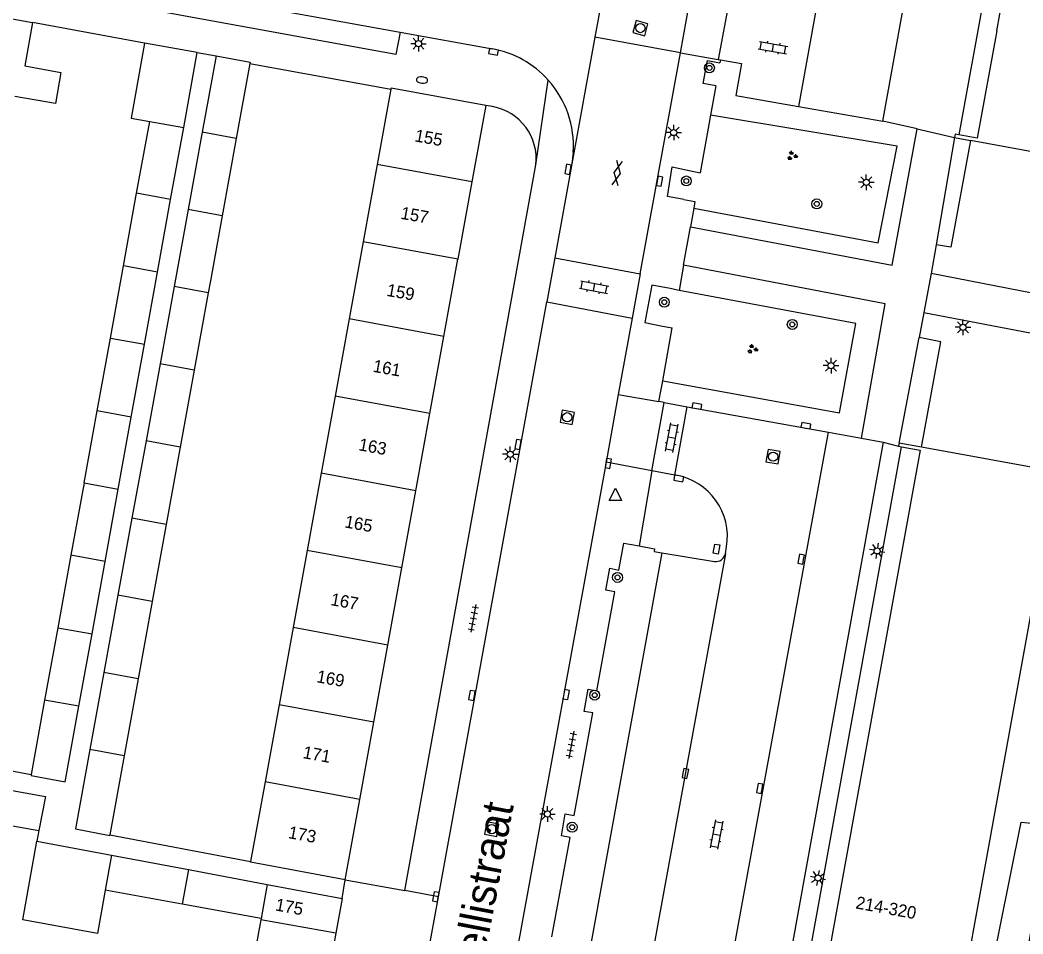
# Model space of a CAD drawing. Extents: x 132999 to 136000, y 398499 to 400501.
# Drawn here: x 133481.1 to 133561.9, y 399947.5 to 400021 of the extents above; entities that cross this region are included whole.
import ezdxf

# ---------------------------------------------------------------- set-up
doc = ezdxf.new("R2010")
doc.units = 0
for name, color, linetype in [('gg-afsc-erfafscheiding', 7, 'Continuous'), ('gg-afsc-muur', 7, 'Continuous'), ('gg-anno-huisnummerreeks BGT', 7, 'Continuous'), ('gg-anno-openbare ruimte label', 7, 'Continuous'), ('gg-bbg-bijgebouw', 7, 'Continuous'), ('gg-bbg-gedigitaliseerde bebouwing', 7, 'Continuous'), ('gg-bbg-gedigitaliseerde bijgebouw', 7, 'Continuous'), ('gg-bbg-hoofdgebouw', 7, 'Continuous'), ('gg-bbg-onder overbouw', 7, 'Continuous'), ('gg-bbg-pand overbouw', 7, 'Continuous'), ('gg-bbg-tussenscheiding', 7, 'Continuous'), ('gg-knt-verharding', 7, 'Continuous'), ('gg-knt-verharding nz', 7, 'Continuous'), ('gt-grn-groengrens', 7, 'Continuous'), ('gt-grn-vlakafsluiter', 7, 'Continuous'), ('gt-grn-weggrens', 7, 'Continuous'), ('gt-symb-boom', 7, 'Continuous'), ('gt-symb-brandkraan', 7, 'Continuous'), ('gt-symb-gesloten verharding', 7, 'Continuous'), ('gt-symb-groenvak', 7, 'Continuous'), ('gt-symb-klinker verharding', 7, 'Continuous'), ('gt-symb-kolk', 7, 'Continuous'), ('gt-symb-kolk center center', 7, 'Continuous'), ('gt-symb-lichtmast', 7, 'Continuous'), ('gt-symb-rioolschacht', 7, 'Continuous'), ('gt-symb-tegel verharding', 7, 'Continuous'), ('gt-symb-waterafsluiter', 7, 'Continuous')]:
    doc.layers.add(name, color=color, linetype=linetype)

# ---------------------------------------------------------------- blocks, each defined once
blk = doc.blocks.new('gt0-LMAST')
at = {"layer": 'gt-symb-lichtmast'}
for p, q in [((-0.182, 0.173), (-0.447, 0.438)), ((-0.005, 0.246), (-0.005, 0.621)), ((0.172, 0.173), (0.437, 0.438)), ((-0.255, -0.004), (-0.63, -0.004)), ((-0.182, -0.181), (-0.447, -0.446)), ((-0.005, -0.254), (-0.005, -0.629)), ((0.437, -0.446), (0.172, -0.181)), ((0.245, -0.004), (0.62, -0.004))]:
    blk.add_line(p, q, dxfattribs=at)
blk.add_circle((-0.005, -0.004), 0.25, dxfattribs=at)
blk = doc.blocks.new('gt0-KOLK')
at = {"layer": 'gt-symb-kolk'}
blk.add_lwpolyline([(0, 0), (0.375, 0), (0.375, 0.4), (-0.375, 0.4), (-0.375, 0), (0, 0)], dxfattribs=at)
blk = doc.blocks.new('gt0-RS')
at = {"layer": 'gt-symb-rioolschacht'}
blk.add_lwpolyline([(-0.5, -0.5), (0.5, -0.5), (0.5, 0.5), (-0.5, 0.5)], close=True, dxfattribs=at)
blk.add_circle((0, 0), 0.375, dxfattribs=at)
blk = doc.blocks.new('gt0-BOOM')
at = {"layer": 'gt-symb-boom'}
for radius in [0.4, 0.2]:
    blk.add_circle((0, 0), radius, dxfattribs=at)
blk = doc.blocks.new('gt0-KL1')
at = {"layer": 'gt-symb-klinker verharding'}
for p, q in [((-1.15, 0.3), (1.15, 0.3)), ((-1, -0.3), (-1, 0.3)), ((-0.5, 0.3), (-0.5, 0.45)), ((0, -0.3), (0, 0.3)), ((0.5, 0.3), (0.5, 0.45)), ((1, -0.3), (1, 0.3)), ((-1.15, -0.3), (1.15, -0.3)), ((-0.5, -0.45), (-0.5, -0.3)), ((0.5, -0.45), (0.5, -0.3))]:
    blk.add_line(p, q, dxfattribs=at)
blk = doc.blocks.new('gt0-BR')
at = {"layer": 'gt-symb-brandkraan'}
for centre, radius, start, end in [((-0.244, 0), 0.206, 107.56694, 252.43307), ((0.599, -2.664), 3, 106.89205, 107.56694), ((0, -0.691), 0.938, 73.10799, 106.89205), ((-0.599, -2.664), 3, 72.43309, 73.10799), ((0.244, 0), 0.206, 287.56695, 72.43309), ((0.599, 2.664), 3, 252.43307, 253.10797), ((0, 0.691), 0.938, 253.10797, 286.89206), ((-0.599, 2.664), 3, 286.89206, 287.56695)]:
    blk.add_arc(centre, radius, start, end, dxfattribs=at)
blk = doc.blocks.new('gt0-GRVAK')
at = {"layer": 'gt-symb-groenvak'}
for p, q in [((-0.11, 0.189), (-0.228, 0.24)), ((-0.182, 0.153), (0.088, 0.153)), ((-0.091, 0.211), (-0.156, 0.322)), ((-0.047, 0.214), (-0.047, 0.393)), ((-0.004, 0.211), (0.061, 0.322)), ((0.015, 0.189), (0.133, 0.24)), ((0.262, -0.052), (0.197, 0.059)), ((0.305, -0.049), (0.305, 0.13)), ((0.349, -0.052), (0.414, 0.059)), ((-0.245, -0.228), (-0.363, -0.177)), ((-0.318, -0.264), (-0.047, -0.264)), ((-0.226, -0.206), (-0.291, -0.095)), ((-0.183, -0.203), (-0.183, -0.024)), ((-0.139, -0.206), (-0.074, -0.095)), ((-0.12, -0.228), (-0.002, -0.177)), ((0.243, -0.074), (0.125, -0.023)), ((0.17, -0.11), (0.441, -0.11)), ((0.368, -0.074), (0.486, -0.023))]:
    blk.add_line(p, q, dxfattribs=at)
blk = doc.blocks.new('gt0-GESVH1')
at = {"layer": 'gt-symb-gesloten verharding'}
for p, q in [((-0.992, -0.261), (0.008, 0.239)), ((0.008, -0.261), (-0.992, 0.239)), ((0.008, 0.239), (1.008, -0.261)), ((1.008, 0.239), (0.008, -0.261))]:
    blk.add_line(p, q, dxfattribs=at)
blk = doc.blocks.new('gt0-TEG1')
at = {"layer": 'gt-symb-tegel verharding'}
for p, q in [((-1.125, 0), (1.125, 0)), ((-0.9, -0.25), (-0.9, 0.25)), ((-0.45, -0.25), (-0.45, 0.25)), ((0, -0.25), (0, 0.25)), ((0.45, -0.25), (0.45, 0.25)), ((0.9, -0.25), (0.9, 0.25))]:
    blk.add_line(p, q, dxfattribs=at)
blk = doc.blocks.new('gt0-WAFSL')
at = {"layer": 'gt-symb-waterafsluiter'}
for p, q in [((-0.5, -0.333), (0, 0.667)), ((0, 0.667), (0.5, -0.333)), ((0.5, -0.333), (-0.5, -0.333))]:
    blk.add_line(p, q, dxfattribs=at)
blk = doc.blocks.new('gt0-KOLKCC')
at = {"layer": 'gt-symb-kolk center center'}
blk.add_lwpolyline([(-0.375, 0.2), (0.375, 0.2), (0.375, -0.2), (-0.375, -0.2)], close=True, dxfattribs=at)

msp = doc.modelspace()

# ---------------------------------------------------------------- linework, layer by layer
at = {"layer": 'gg-afsc-erfafscheiding'}
for p, q in [((133471.48, 399962.232), (133481.992, 399960.3)), ((133482.615, 399955.785), (133482.465, 399954.928)), ((133488.339, 399955.42), (133499.669, 399953.292))]:
    msp.add_line(p, q, dxfattribs=at)
at = {"layer": 'gg-afsc-muur'}
for p, q in [((133491.11, 400019.138), (133482.107, 400020.791)), ((133499.601, 400017.511), (133510.951, 400015.431))]:
    msp.add_line(p, q, dxfattribs=at)
at = {"layer": 'gg-bbg-bijgebouw'}
for p, q in [((133495.37, 400018.379), (133491.11, 400019.138)), ((133494.278, 400012.35), (133495.37, 400018.379)), ((133496.88, 400018.11), (133495.764, 400011.974)), ((133493.228, 400006.556), (133494.278, 400012.35)), ((133495.764, 400011.974), (133494.634, 400005.763)), ((133492.169, 400000.71), (133493.228, 400006.556)), ((133494.634, 400005.763), (133493.504, 399999.552)), ((133491.118, 399994.904), (133492.169, 400000.71)), ((133493.504, 399999.552), (133492.374, 399993.342)), ((133490.056, 399989.04), (133491.118, 399994.904)), ((133492.374, 399993.342), (133491.244, 399987.131)), ((133489.007, 399983.252), (133490.056, 399989.04)), ((133491.244, 399987.131), (133490.114, 399980.921)), ((133487.953, 399977.43), (133489.007, 399983.252)), ((133490.114, 399980.921), (133488.984, 399974.71)), ((133486.895, 399971.593), (133487.953, 399977.43)), ((133488.984, 399974.71), (133487.855, 399968.499)), ((133485.842, 399965.777), (133486.895, 399971.593)), ((133487.855, 399968.499), (133486.725, 399962.288)), ((133482.465, 399954.928), (133488.461, 399953.801)), ((133488.461, 399953.801), (133494.653, 399952.637)), ((133494.653, 399952.637), (133500.991, 399951.445)), ((133500.991, 399951.445), (133507.03, 399950.31)), ((133507.03, 399950.31), (133506.519, 399947.52)), ((133506.519, 399947.52), (133505.984, 399944.596))]:
    msp.add_line(p, q, dxfattribs=at)
for points in [[(133496.88, 400018.11), (133499.621, 400017.622), (133499.601, 400017.511)], [(133481.992, 399960.3), (133481.985, 399960.209), (133484.741, 399959.7), (133485.842, 399965.777)], [(133486.725, 399962.288), (133485.563, 399955.903), (133488.33, 399955.371), (133488.339, 399955.42)], [(133476.861, 399959.653), (133483.14, 399958.518), (133482.615, 399955.785)], [(133487.966, 399950.973), (133487.336, 399947.497), (133481.317, 399948.587), (133482.465, 399954.928)]]:
    msp.add_lwpolyline(points, dxfattribs=at)
at = {"layer": 'gg-bbg-gedigitaliseerde bebouwing'}
for p, q in [((133510.951, 400015.431), (133509.851, 400009.375)), ((133483.942, 400014.272), (133480.689, 400014.841)), ((133509.851, 400009.375), (133508.724, 400003.163)), ((133508.724, 400003.163), (133507.596, 399996.953)), ((133507.596, 399996.953), (133506.468, 399990.741)), ((133506.468, 399990.741), (133505.341, 399984.53)), ((133505.341, 399984.53), (133504.213, 399978.32)), ((133504.213, 399978.32), (133503.085, 399972.108)), ((133503.085, 399972.108), (133501.958, 399965.898)), ((133501.958, 399965.898), (133500.83, 399959.686)), ((133500.83, 399959.686), (133499.669, 399953.292))]:
    msp.add_line(p, q, dxfattribs=at)
at = {"layer": 'gg-bbg-gedigitaliseerde bijgebouw'}
for p, q in [((133499.601, 400017.511), (133498.506, 400011.468)), ((133490.49, 400007.058), (133491.539, 400012.847)), ((133498.506, 400011.468), (133497.38, 400005.256)), ((133489.431, 400001.211), (133490.49, 400007.058)), ((133497.38, 400005.256), (133496.427, 400000)), ((133488.375, 399995.399), (133489.431, 400001.211)), ((133496.427, 400000), (133496.254, 399999.045)), ((133496.254, 399999.045), (133495.126, 399992.833)), ((133487.31, 399989.544), (133488.375, 399995.399)), ((133495.126, 399992.833), (133493.999, 399986.623)), ((133486.256, 399983.748), (133487.31, 399989.544)), ((133493.999, 399986.623), (133492.871, 399980.412)), ((133486.256, 399983.748), (133485.198, 399977.928)), ((133492.871, 399980.412), (133491.744, 399974.201)), ((133485.198, 399977.928), (133484.136, 399972.09)), ((133491.744, 399974.201), (133490.616, 399967.99)), ((133484.136, 399972.09), (133483.079, 399966.276)), ((133490.616, 399967.99), (133489.489, 399961.778)), ((133483.079, 399966.276), (133481.992, 399960.3)), ((133489.489, 399961.778), (133488.339, 399955.42)), ((133476.361, 399956.891), (133482.615, 399955.785)), ((133494.167, 399949.85), (133487.966, 399950.973)), ((133500.504, 399948.702), (133494.167, 399949.85)), ((133500.484, 399948.59), (133499.963, 399945.664)), ((133500.504, 399948.702), (133500.484, 399948.59))]:
    msp.add_line(p, q, dxfattribs=at)
msp.add_lwpolyline([(133491.11, 400019.138), (133490.037, 400013.115), (133491.539, 400012.847)], dxfattribs=at)
at = {"layer": 'gg-bbg-hoofdgebouw'}
for p, q in [((133474.23, 400022.24), (133482.107, 400020.791)), ((133510.97, 400015.53), (133510.951, 400015.431)), ((133518.6, 400014.13), (133510.97, 400015.53)), ((133518.6, 400014.13), (133517.481, 400007.967)), ((133556.34, 400011.56), (133557.642, 400011.318)), ((133517.481, 400007.967), (133516.354, 400001.756)), ((133515.226, 399995.545), (133516.354, 400001.756)), ((133514.099, 399989.334), (133515.226, 399995.545)), ((133512.972, 399983.123), (133514.099, 399989.334)), ((133551.88, 399986.95), (133551.84, 399986.7)), ((133551.84, 399986.7), (133552.086, 399986.654)), ((133553.683, 399986.622), (133551.88, 399986.95)), ((133511.844, 399976.912), (133512.972, 399983.123)), ((133510.717, 399970.701), (133511.844, 399976.912)), ((133509.59, 399964.49), (133510.717, 399970.701)), ((133508.462, 399958.278), (133509.59, 399964.49)), ((133507.29, 399951.82), (133508.462, 399958.278))]:
    msp.add_line(p, q, dxfattribs=at)
for points in [[(133579.334, 400065.779), (133569.03, 400009.21), (133557.642, 400011.318)], [(133482.107, 400020.791), (133481.482, 400017.303), (133484.381, 400016.78), (133483.942, 400014.272)], [(133556.686, 400011.758), (133556.39, 400011.81), (133556.34, 400011.56)], [(133540.037, 399912.01), (133551.02, 399910.02), (133564.57, 399984.64), (133553.683, 399986.622)], [(133507.29, 399951.82), (133499.659, 399953.242), (133499.669, 399953.292)]]:
    msp.add_lwpolyline(points, dxfattribs=at)
at = {"layer": 'gg-bbg-onder overbouw'}
msp.add_line((133559.746, 400020.137), (133560.557, 400024.584), dxfattribs=at)
for points in [[(133559.746, 400020.137), (133558.17, 400011.5), (133556.686, 400011.758)], [(133552.086, 399986.654), (133553.57, 399986.38), (133542.484, 399925.357)]]:
    msp.add_lwpolyline(points, dxfattribs=at)
at = {"layer": 'gg-bbg-pand overbouw'}
for p, q in [((133570.185, 400085.834), (133556.686, 400011.758)), ((133538.617, 399912.53), (133552.086, 399986.654))]:
    msp.add_line(p, q, dxfattribs=at)
at = {"layer": 'gg-bbg-tussenscheiding'}
for p, q in [((133491.539, 400012.847), (133494.278, 400012.35)), ((133498.506, 400011.468), (133495.764, 400011.974)), ((133517.481, 400007.967), (133509.851, 400009.375)), ((133493.228, 400006.556), (133490.49, 400007.058)), ((133497.38, 400005.256), (133494.634, 400005.763)), ((133516.354, 400001.756), (133508.724, 400003.163)), ((133492.169, 400000.71), (133489.431, 400001.211)), ((133496.254, 399999.045), (133493.504, 399999.552)), ((133515.226, 399995.545), (133507.596, 399996.953)), ((133488.375, 399995.399), (133491.118, 399994.904)), ((133495.126, 399992.833), (133492.374, 399993.342)), ((133514.099, 399989.334), (133506.468, 399990.741)), ((133490.056, 399989.04), (133487.31, 399989.544)), ((133493.999, 399986.623), (133491.244, 399987.131)), ((133512.972, 399983.123), (133505.341, 399984.53)), ((133486.256, 399983.748), (133489.007, 399983.252)), ((133492.871, 399980.412), (133490.114, 399980.921)), ((133511.844, 399976.912), (133504.213, 399978.32)), ((133487.953, 399977.43), (133485.198, 399977.928)), ((133491.744, 399974.201), (133488.984, 399974.71)), ((133484.136, 399972.09), (133486.895, 399971.593)), ((133510.717, 399970.701), (133503.085, 399972.108)), ((133490.616, 399967.99), (133487.855, 399968.499)), ((133485.842, 399965.777), (133483.079, 399966.276)), ((133509.59, 399964.49), (133501.958, 399965.898)), ((133489.489, 399961.778), (133486.725, 399962.288)), ((133508.462, 399958.278), (133500.83, 399959.686)), ((133488.461, 399953.801), (133487.966, 399950.973)), ((133494.653, 399952.637), (133494.167, 399949.85)), ((133500.991, 399951.445), (133500.504, 399948.702)), ((133506.519, 399947.52), (133500.484, 399948.59))]:
    msp.add_line(p, q, dxfattribs=at)
at = {"layer": 'gg-knt-verharding'}
for p, q in [((133550.56, 400012.87), (133555.424, 400039.584)), ((133529.749, 400032.574), (133527.391, 400019.629)), ((133534.282, 400018.373), (133535.015, 400022.396)), ((133538.06, 400021.81), (133537.31, 400017.82)), ((133511.7, 400020.025), (133519.144, 400018.672)), ((133527.391, 400019.629), (133525.534, 400009.435)), ((133531.039, 400000.563), (133534.282, 400018.373)), ((133537.31, 400017.82), (133537.49, 400017.789)), ((133537.49, 400017.789), (133537.45, 400017.564)), ((133537.118, 400015.715), (133536.692, 400013.344)), ((133519.152, 400014.029), (133518.6, 400014.13)), ((133543.781, 400014.05), (133550.56, 400012.87)), ((133536.692, 400013.344), (133535.86, 400008.71)), ((133553.33, 400012.24), (133550.56, 400012.87)), ((133556.34, 400011.56), (133554.873, 400002.908)), ((133525.646, 400010.339), (133525.534, 400009.435)), ((133512.09, 399950.94), (133522.632, 400009.345)), ((133525.534, 400009.435), (133524.154, 400001.859)), ((133534.971, 400008.9), (133535.86, 400008.71)), ((133534.547, 400006.564), (133535.446, 400006.403)), ((133535.349, 400005.861), (133535.08, 400004.36)), ((133535.446, 400006.403), (133535.349, 400005.861)), ((133554.873, 400002.908), (133554.45, 400000.591)), ((133524.154, 400001.859), (133523.507, 399998.31)), ((133524.154, 400001.859), (133531.039, 400000.563)), ((133534.53, 400001.28), (133534.161, 399999.242)), ((133531.039, 400000.563), (133530.39, 399997)), ((133554.45, 400000.591), (133553.876, 399997.466)), ((133578.196, 399995.968), (133554.45, 400000.591)), ((133534.161, 399999.242), (133533.312, 399999.419)), ((133514.788, 399950.449), (133523.507, 399998.31)), ((133523.507, 399998.31), (133530.39, 399997)), ((133530.39, 399997), (133529.272, 399990.865)), ((133553.876, 399997.466), (133553.505, 399995.443)), ((133553.876, 399997.466), (133577.778, 399992.909)), ((133532.835, 399996.377), (133533.617, 399996.236)), ((133532.843, 399991.963), (133533.617, 399996.236)), ((133551.88, 399986.95), (133553.505, 399995.443)), ((133532.54, 399990.29), (133532.843, 399991.963)), ((133529.272, 399990.865), (133528.281, 399985.424)), ((133532.96, 399990.214), (133532.54, 399990.29)), ((133531.96, 399984.71), (133532.96, 399990.214)), ((133532.96, 399990.214), (133534.808, 399989.88)), ((133533.81, 399984.385), (133534.808, 399989.88)), ((133534.808, 399989.88), (133546.197, 399987.825)), ((133546.197, 399987.825), (133548.848, 399987.346)), ((133548.848, 399987.346), (133550.6, 399987.03)), ((133528.281, 399985.424), (133517.602, 399926.787)), ((133533.81, 399984.385), (133531.96, 399984.71)), ((133533.906, 399984.368), (133533.81, 399984.385)), ((133537.892, 399978.042), (133537.987, 399978.624)), ((133532.772, 399978.128), (133523.529, 399927.303)), ((133532.772, 399978.128), (133537.018, 399977.437)), ((133527.546, 399967.032), (133529.004, 399974.99)), ((133525.705, 399956.982), (133527.218, 399965.24)), ((133523.92, 399947.237), (133525.382, 399955.219)), ((133507.03, 399950.31), (133507.29, 399951.82)), ((133507.29, 399951.82), (133512.09, 399950.94)), ((133510.946, 399929.361), (133514.788, 399950.449))]:
    msp.add_line(p, q, dxfattribs=at)
for points in [[(133511.7, 400020.025), (133511.37, 400018.238), (133468.731, 400026.008), (133469.054, 400027.737)], [(133537.118, 400015.715), (133536.093, 400015.899), (133536.455, 400017.743), (133537.45, 400017.564)], [(133537.49, 400017.789), (133539.2, 400017.49), (133538.73, 400014.93), (133543.781, 400014.05)], [(133535.08, 400004.36), (133551.33, 400001.28), (133553.33, 400012.24)], [(133534.547, 400006.564), (133533.219, 400006.805), (133533.619, 400009.188), (133534.971, 400008.9)], [(133548.848, 399987.346), (133550.76, 399998.16), (133534.53, 400001.28)], [(133533.312, 399999.419), (133531.964, 399999.663), (133531.396, 399996.673), (133532.835, 399996.377)], [(133550.6, 399987.03), (133542.09, 399940.05), (133538.344, 399940.748)], [(133529.325, 399976.743), (133529.72, 399978.9), (133530.955, 399978.675)], [(133530.955, 399978.675), (133532.19, 399978.45), (133532.15, 399978.23), (133532.772, 399978.128)], [(133529.004, 399974.99), (133528.268, 399975.125), (133528.586, 399976.878), (133529.325, 399976.743)], [(133527.218, 399965.24), (133526.521, 399965.368), (133526.844, 399967.161), (133527.546, 399967.032)], [(133525.382, 399955.219), (133524.693, 399955.345), (133524.998, 399957.112), (133525.705, 399956.982)]]:
    msp.add_lwpolyline(points, dxfattribs=at)
for centre, radius, start, end in [((133517.719, 400010.856), 7.945, 41.94985, 79.67007), ((133517.719, 400010.858), 7.944, 356.25575, 41.94204), ((133518.378, 400009.82), 4.28, 353.63357, 79.58779), ((133533.04, 399979.431), 5.013, 350.73837, 80.04774), ((133537.14, 399978.194), 0.767, 260.82924, 348.55424)]:
    msp.add_arc(centre, radius, start, end, dxfattribs=at)
at = {"layer": 'gg-knt-verharding nz'}
for p, q in [((133469.054, 400027.737), (133511.7, 400020.025)), ((133545.79, 400025.237), (133543.781, 400014.05)), ((133537.473, 399940.149), (133546.197, 399987.825)), ((133537.892, 399978.042), (133528.469, 399926.427))]:
    msp.add_line(p, q, dxfattribs=at)
at = {"layer": 'gt-grn-groengrens'}
for points in [[(133535.349, 400005.861), (133550.186, 400003.068), (133551.735, 400010.84), (133536.692, 400013.344)], [(133557.642, 400011.318), (133556.048, 400002.709), (133554.873, 400002.908)], [(133532.843, 399991.963), (133547.077, 399989.393), (133548.383, 399996.58), (133534.161, 399999.242)], [(133553.683, 399986.622), (133555.229, 399995.113), (133553.505, 399995.443)], [(133560.958, 399938.906), (133558.271, 399939.394), (133561.703, 399956.454), (133563.968, 399956.231), (133560.958, 399938.906)]]:
    msp.add_lwpolyline(points, dxfattribs=at)
at = {"layer": 'gt-grn-vlakafsluiter'}
msp.add_line((133514.788, 399950.449), (133512.09, 399950.94), dxfattribs=at)
at = {"layer": 'gt-grn-weggrens'}
for p, q in [((133534.282, 400018.373), (133527.391, 400019.629)), ((133495.37, 400018.379), (133496.88, 400018.11)), ((133534.282, 400018.373), (133537.31, 400017.82)), ((133522.632, 400009.345), (133523.628, 400016.167)), ((133553.33, 400012.24), (133556.34, 400011.56)), ((133534.53, 400001.28), (133535.08, 400004.36)), ((133529.272, 399990.865), (133532.54, 399990.29)), ((133550.6, 399987.03), (133551.84, 399986.7)), ((133531.96, 399984.71), (133528.281, 399985.424)), ((133531.96, 399984.71), (133530.955, 399978.675))]:
    msp.add_line(p, q, dxfattribs=at)

# ---------------------------------------------------------------- block references
at = {"layer": 'gt-symb-boom'}
for p in [(133536.605, 400017.149), (133534.75, 400008.049), (133545.253, 400006.203), (133532.975, 399998.294), (133543.28, 399996.504), (133529.208, 399976.143), (133527.37, 399966.673), (133525.553, 399956.044)]:
    msp.add_blockref('gt0-BOOM', p, dxfattribs=at)
at = {"layer": 'gt-symb-brandkraan', "rotation": -3.88439217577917}
msp.add_blockref('gt0-BR', (133513.469, 400016.174), dxfattribs=at)
at = {"layer": 'gt-symb-gesloten verharding', "rotation": 79.69002960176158}
msp.add_blockref('gt0-GESVH1', (133529.173, 400008.683), dxfattribs=at)
at = {"layer": 'gt-symb-groenvak'}
for p in [(133543.267, 400010.073), (133540.063, 399994.517)]:
    msp.add_blockref('gt0-GRVAK', p, dxfattribs=at)
at = {"layer": 'gt-symb-klinker verharding'}
for p, rotation in [((133541.728, 400018.774), -9.905079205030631), ((133527.326, 399999.512), -10.894182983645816), ((133533.577, 399987.392), 79.6900296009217), ((133537.174, 399955.465), -101.13011108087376)]:
    msp.add_blockref('gt0-KL1', p, dxfattribs=dict(at, rotation=rotation))
at = {"layer": 'gt-symb-kolk'}
for p, rotation in [((133519.259, 400018.645), 169.5669752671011), ((133525.418, 400008.95), 79.6900296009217), ((133532.402, 400008.062), -100.48938980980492), ((133535.565, 399989.741), -9.556527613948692), ((133544.337, 399988.16), -10.074332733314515), ((133521.394, 399986.81), 79.69002960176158), ((133528.267, 399985.359), -100.14079314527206), ((133534.171, 399984.308), 169.69002960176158), ((133544.188, 399977.58), 79.74640197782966), ((133517.681, 399966.611), 79.69002960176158), ((133524.878, 399966.757), -100.25359802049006), ((133534.479, 399960.406), -101.71452521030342), ((133540.848, 399959.129), 79.74640197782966), ((133514.778, 399950.409), 79.6900296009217)]:
    msp.add_blockref('gt0-KOLK', p, dxfattribs=dict(at, rotation=rotation))
at = {"layer": 'gt-symb-kolk center center', "rotation": -99.26452398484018}
msp.add_blockref('gt0-KOLKCC', (133537.179, 399978.424), dxfattribs=at)
at = {"layer": 'gt-symb-lichtmast'}
for p in [(133513.189, 400019.098), (133533.734, 400011.95), (133549.242, 400007.951), (133557.024, 399996.279), (133546.405, 399993.195), (133520.581, 399986.06), (133523.572, 399957.106)]:
    msp.add_blockref('gt0-LMAST', p, dxfattribs=at)
for p, rotation in [((133550.108, 399978.287), 79.74640197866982), ((133545.345, 399951.964), 79.74640197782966)]:
    msp.add_blockref('gt0-LMAST', p, dxfattribs=dict(at, rotation=rotation))
at = {"layer": 'gt-symb-rioolschacht'}
for p, rotation in [((133531.047, 400020.356), -105.3707254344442), ((133525.163, 399989.029), -100.60205829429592), ((133541.731, 399985.863), 169.9156391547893), ((133519.079, 399955.891), 79.5773454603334)]:
    msp.add_blockref('gt0-RS', p, dxfattribs=dict(at, rotation=rotation))
at = {"layer": 'gt-symb-tegel verharding'}
for p, rotation in [((133517.595, 399972.853), -100.65836150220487), ((133525.487, 399962.671), -100.65836150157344)]:
    msp.add_blockref('gt0-TEG1', p, dxfattribs=dict(at, rotation=rotation))
at = {"layer": 'gt-symb-waterafsluiter'}
msp.add_blockref('gt0-WAFSL', (133529.037, 399982.665), dxfattribs=at)

# ---------------------------------------------------------------- texts
at = {"layer": 'gg-anno-huisnummerreeks BGT'}
for s, rotation, p in [('155', 349.7, (133512.826, 400011.242)), ('157', 349.7, (133511.696, 400005.016)), ('159', 349.7, (133510.569, 399998.809)), ('161', 349.7, (133509.46, 399992.703)), ('163', 349.7, (133508.314, 399986.386)), ('165', 349.7, (133507.187, 399980.176)), ('167', 349.7, (133506.052, 399973.925)), ('169', 349.7, (133504.926, 399967.718)), ('171', 349.7, (133503.818, 399961.612)), ('173', 349.7, (133502.648, 399955.171)), ('175', 349.6, (133501.604, 399949.354)), ('214-320', 349.7, (133548.334, 399949.516))]:
    msp.add_text(s, height=1, rotation=rotation, dxfattribs=at).set_placement(p)
at = {"layer": 'gg-anno-openbare ruimte label'}
msp.add_text('Corellistraat', height=2.5, rotation=79.2, dxfattribs=at).set_placement((133517.507, 399940.275))

doc.saveas('drawing.dxf')
